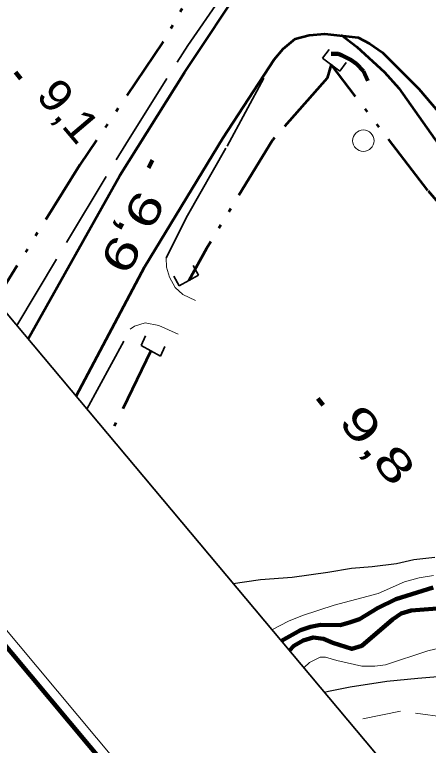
# Model space of a CAD drawing. Extents: x 386081 to 389416, y 5130568 to 5134082.
# Drawn here: x 387011.3 to 387049.8, y 5131872.9 to 5131941 of the extents above; entities that cross this region are included whole.
import ezdxf

# ---------------------------------------------------------------- set-up
doc = ezdxf.new("R2010")
doc.units = 0
doc.header["$LTSCALE"] = 1.2
for name, pattern in [('DASH_DOUBLE_DOT', [9.2, 5, -1.2, 0.3, -1.2, 0.3, -1.2]), ('DOT_DASHED', [7.7, 5, -1.2, 0.3, -1.2]), ('LONG_DASHED', [7.5, 6, -1.5]), ('MEDIUM_DASHED', [4.5, 3, -1.5])]:
    doc.linetypes.add(name, pattern=pattern)
for name, color, linetype, lineweight in [('1', 7, 'Continuous', 53), ('19', 7, 'Continuous', 13), ('2', 7, 'Continuous', 13), ('21', 7, 'LONG_DASHED', 35), ('26', 7, 'Continuous', 35), ('3', 7, 'Continuous', 140), ('36', 7, 'Continuous', 13), ('4', 7, 'DASH_DOUBLE_DOT', 53), ('41', 7, 'DOT_DASHED', 25), ('60', 7, 'Continuous', 13)]:
    doc.layers.add(name, color=color, linetype=linetype, lineweight=lineweight)

msp = doc.modelspace()

# ---------------------------------------------------------------- linework, layer by layer
at = {"layer": '1'}
msp.add_lwpolyline([(387041.69, 5131939.12), (387043.16, 5131938), (387045.73, 5131935.65), (387047.07, 5131934.16), (387050.42, 5131929.4), (387056.53, 5131921.6), (387059.15, 5131918.45), (387061.41, 5131915.54), (387064.04, 5131912.75), (387065.75, 5131910.77), (387071.24, 5131904.08), (387073.44, 5131901.11), (387076.98, 5131896.9), (387079.98, 5131893.86), (387083.22, 5131890.82), (387084.57, 5131889.09), (387085.61, 5131888.53)], dxfattribs=at)
at = {"layer": '19', "linetype": 'MEDIUM_DASHED'}
for points in [[(387028.11, 5131914.38), (387026.95, 5131914.93), (387026.24, 5131915.58), (387025.69, 5131916.55), (387025.41, 5131917.47), (387025.38, 5131918.34)], [(387022.02, 5131911.69), (387022.44, 5131911.98), (387023.44, 5131912.3), (387024.69, 5131912.04), (387026.49, 5131911.24)], [(387124.85, 5131821.09), (387103.52, 5131847.43), (387092.64, 5131859.55), (387086.57, 5131864.82), (387078.28, 5131869.13), (387067.34, 5131873.12), (387057.56, 5131874.78), (387047.24, 5131876.12), (387042.45, 5131875.16)]]:
    msp.add_lwpolyline(points, dxfattribs=at)
at = {"layer": '2'}
for points in [[(387050.32, 5131888.77), (387048.96, 5131888.53), (387047.61, 5131888.17), (387045.14, 5131887.08), (387041.06, 5131886.01), (387038.1, 5131885.05), (387036.8, 5131884.51), (387035.29, 5131883.72)], [(387038.26, 5131880.19), (387038.75, 5131880.67), (387039.74, 5131881.16), (387040.23, 5131881.15), (387041.28, 5131880.84), (387043.61, 5131880.32), (387044.85, 5131880.31), (387045.83, 5131880.43), (387049.78, 5131881.75), (387051.08, 5131882.05)]]:
    msp.add_lwpolyline(points, dxfattribs=at)
at = {"layer": '21'}
msp.add_line((387018, 5131904.26), (387022.02, 5131911.69), dxfattribs=at)
at = {"layer": '21', "linetype": 'Continuous', "lineweight": 53}
for points in [[(387012.51, 5131910.8), (387021.08, 5131926.01), (387027.11, 5131935.62), (387032.84, 5131944.26), (387041.79, 5131956.43), (387052.62, 5131969.96), (387063.03, 5131981.26), (387078.48, 5131997.51), (387098.33, 5132017.4), (387121.9, 5132040.2), (387177.29, 5132094.24), (387231.65, 5132148.34), (387255.86, 5132172.16), (387275.84, 5132191.54), (387323.76, 5132237.29), (387346.1, 5132259.65), (387398.36, 5132310.48), (387454.62, 5132364.63)], [(387017, 5131905.45), (387023.4, 5131917.54), (387030.68, 5131929.49), (387035.46, 5131936.82), (387036.29, 5131937.82), (387037.4, 5131938.74), (387038.73, 5131939.09), (387040.19, 5131939.22), (387043.27, 5131938.86), (387044.34, 5131938.3), (387045.56, 5131937.47), (387048.95, 5131934.09), (387056.39, 5131925.33), (387069.31, 5131909.72), (387078.9, 5131897.83), (387086.94, 5131888.21), (387096.25, 5131876.36), (387111.88, 5131856.12), (387123.41, 5131841.68), (387169.11, 5131785.59)]]:
    msp.add_lwpolyline(points, dxfattribs=at)
at = {"layer": '21'}
for points in [[(387011.46, 5131912.05), (387021.62, 5131928.95), (387027.4, 5131938.12), (387034.12, 5131947.83), (387039.4, 5131955.21)], [(387025.38, 5131918.34), (387027.38, 5131922.3), (387031.06, 5131928.76), (387035.17, 5131936.36)]]:
    msp.add_lwpolyline(points, dxfattribs=at)
at = {"layer": '21', "lineweight": 140}
msp.add_lwpolyline([(387044.17, 5131934.84), (387043.79, 5131935.72), (387043.13, 5131936.43), (387042.6, 5131936.79), (387041.73, 5131937.22), (387041.42, 5131937.34), (387040.78, 5131937.34)], dxfattribs=at)
at = {"layer": '26'}
for p, q in [((387039.97, 5131936.94), (387040.57, 5131937.74)), ((387039.97, 5131936.94), (387040.57, 5131937.74)), ((387041.57, 5131935.74), (387039.97, 5131936.94)), ((387041.57, 5131935.74), (387039.97, 5131936.94)), ((387041.57, 5131935.74), (387042.17, 5131936.54)), ((387041.57, 5131935.74), (387042.17, 5131936.54)), ((387028.41, 5131916.73), (387027.91, 5131917.63)), ((387028.41, 5131916.73), (387027.91, 5131917.63)), ((387026.61, 5131915.73), (387026.11, 5131916.63)), ((387026.61, 5131915.73), (387026.11, 5131916.63)), ((387028.41, 5131916.73), (387026.61, 5131915.73)), ((387028.41, 5131916.73), (387026.61, 5131915.73)), ((387023.06, 5131910.18), (387023.46, 5131911.08)), ((387024.86, 5131909.18), (387023.06, 5131910.18)), ((387024.86, 5131909.18), (387025.26, 5131910.08))]:
    msp.add_line(p, q, dxfattribs=at)
at = {"layer": '3'}
for p, q in [((387011.33, 5131935.63), (387011.84, 5131935.02)), ((387024.12, 5131927.43), (387023.75, 5131926.73)), ((387039.51, 5131905.25), (387040.02, 5131904.64))]:
    msp.add_line(p, q, dxfattribs=at)
at = {"layer": '36'}
msp.add_circle((387043.768, 5131929.26), 1, dxfattribs=at)
at = {"layer": '4'}
msp.add_line((387023.96, 5131909.68), (387020.11, 5131901.76), dxfattribs=at)
for points in [[(387030.56, 5131948.05), (387025.09, 5131938.43), (387017.34, 5131927.01), (387009.48, 5131914.4)], [(387075.22, 5131895.26), (387071.13, 5131899.8), (387060.91, 5131911.59), (387049.78, 5131924.63), (387040.77, 5131936.34), (387040.4, 5131935.09), (387035.29, 5131929.3), (387029.13, 5131919.21), (387027.51, 5131916.23)]]:
    msp.add_lwpolyline(points, dxfattribs=at)
at = {"layer": '4', "linetype": 'Continuous', "lineweight": 90}
for points in [[(387036.13, 5131882.68), (387037.91, 5131883.68), (387038.84, 5131883.98), (387039.76, 5131884.16), (387041.61, 5131884.14), (387042.47, 5131884.38), (387043.4, 5131884.68), (387045.07, 5131885.72), (387046.8, 5131886.57), (387050.26, 5131887.65)], [(387051.05, 5131885.73), (387048.21, 5131885.51), (387047.29, 5131885.21), (387046.48, 5131884.66), (387043.63, 5131882.22), (387042.7, 5131881.92), (387040.92, 5131882.49), (387040.06, 5131882.86), (387039.08, 5131883), (387038.15, 5131882.7), (387037.28, 5131882.21), (387036.88, 5131881.79)]]:
    msp.add_lwpolyline(points, dxfattribs=at)
at = {"layer": '41'}
for points in [[(387031.64, 5131888.03), (387032.7, 5131888.16), (387034.17, 5131888.39), (387037.13, 5131888.61), (387040.45, 5131889.08), (387042.67, 5131889.43), (387044.58, 5131889.6), (387046.86, 5131889.88), (387048.46, 5131890.24), (387050.43, 5131890.47)], [(387040.15, 5131877.89), (387040.51, 5131877.98), (387042.55, 5131878.39), (387045.94, 5131878.92), (387048.83, 5131879.2), (387054.62, 5131879.68), (387056.84, 5131879.53), (387058.99, 5131879.21), (387061.33, 5131878.7), (387063.91, 5131878.18), (387066.8, 5131877.36), (387069.57, 5131876.41), (387072.52, 5131875.4), (387080.2, 5131873.46), (387084.25, 5131871.98), (387087.37, 5131870.44), (387089.45, 5131869.07), (387091.36, 5131867.76), (387098.2, 5131861.22), (387101.8, 5131857.34)]]:
    msp.add_lwpolyline(points, dxfattribs=at)
at = {"layer": '60'}
msp.add_line((388114.02, 5130569.89), (386082.87, 5132988.02), dxfattribs=at)
at = {"layer": '60', "lineweight": 158}
msp.add_lwpolyline([(386081.46, 5132988.14), (387383.17, 5134081.54), (389415.62, 5131661.88), (388113.9, 5130568.48)], close=True, dxfattribs=at)
at = {"layer": '60', "lineweight": 35}
msp.add_lwpolyline([(386109.63, 5132985.69), (387380.72, 5134053.36), (389052.99, 5132062.51), (387781.9, 5130994.83)], close=True, dxfattribs=at)

# ---------------------------------------------------------------- texts
at = {"layer": '3'}
for s, rotation, width, p in [('9,1    ', 310.294, 1.1, (387013.16, 5131933.41)), ('9,9    ', 242.375, 1.4, (387022.75, 5131924.9)), ('9,8    ', 310.294, 1.45, (387041.34, 5131903.03))]:
    msp.add_text(s, height=3, rotation=rotation, dxfattribs=dict(at, width=width)).set_placement(p)

doc.saveas('drawing.dxf')
